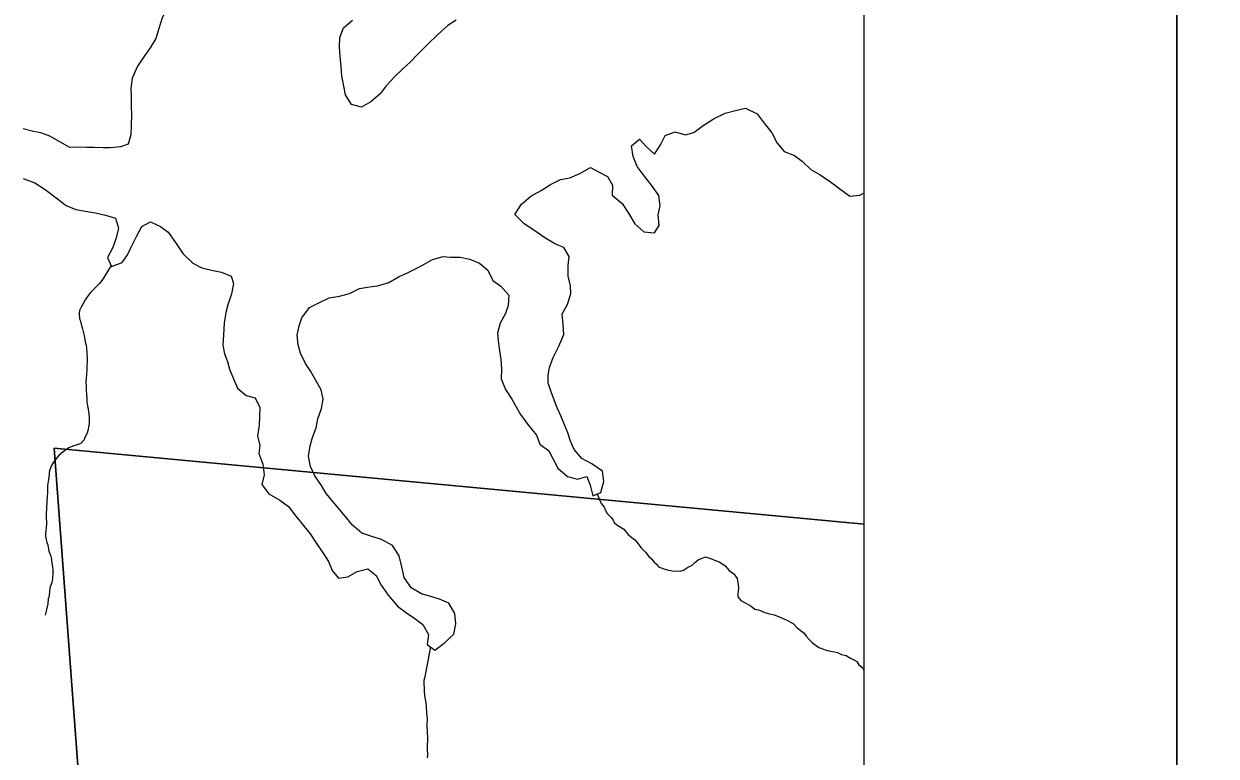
# Model space of a CAD drawing. Extents: x 0 to 39.3, y -3.9 to 22.
# Drawn here: x 7.624 to 9.15, y 16.84 to 17.777 of the extents above; entities that cross this region are included whole.
import ezdxf

# ---------------------------------------------------------------- set-up
doc = ezdxf.new("R2010")
doc.units = 0
for name, color, linetype in [('GM_X_Corporation', 7, 'Continuous'), ('GM_X_Major_Lake', 7, 'Continuous'), ('GM_X_Minor_River', 7, 'Continuous'), ('SH_Data', 7, 'Continuous'), ('SH_Text', 7, 'Continuous')]:
    doc.layers.add(name, color=color, linetype=linetype)

msp = doc.modelspace()

# ---------------------------------------------------------------- linework, layer by layer
at = {"layer": 'GM_X_Corporation'}
msp.add_lwpolyline([(7.6047, 16.7657), (7.6579, 16.7347), (7.7024, 16.7078), (7.6633, 17.2343), (8.7, 17.1372), (8.7, 20.7)], dxfattribs=at)
msp.add_lwpolyline([(7.894, 13.9), (8.7, 13.9), (8.7, 17.1372), (7.6633, 17.2343), (7.7024, 16.7078), (7.7245, 16.3862), (7.7384, 16.1852), (7.7467, 16.0631), (7.8368, 14.7531), (7.8533, 14.4986), (7.8685, 14.2638)], close=True, dxfattribs=at)
at = {"layer": 'GM_X_Major_Lake'}
for points in [[(8.001, 17.9128), (7.9902, 17.9204), (7.9771, 17.9301), (7.9636, 17.9406), (7.9512, 17.9484), (7.9383, 17.949), (7.9249, 17.9431), (7.9145, 17.9349), (7.9026, 17.9256), (7.8926, 17.9182), (7.8829, 17.9088), (7.8728, 17.8965), (7.8635, 17.8818), (7.8587, 17.8712), (7.8528, 17.8572), (7.8473, 17.8459), (7.8372, 17.8328), (7.8252, 17.8197), (7.8163, 17.808), (7.8082, 17.7975), (7.8015, 17.7851), (7.7971, 17.7715), (7.7931, 17.7586)], [(8.1775, 17.7819), (8.1672, 17.7752), (8.1537, 17.7633), (8.1413, 17.7513), (8.1282, 17.7379), (8.1189, 17.7281), (8.1093, 17.7195), (8.0993, 17.7098), (8.0881, 17.6978), (8.0803, 17.6877), (8.0684, 17.6776), (8.0565, 17.6706), (8.0436, 17.6742), (8.0362, 17.6865), (8.0337, 17.6976), (8.0313, 17.7106), (8.0303, 17.7228), (8.029, 17.7357), (8.0285, 17.7475), (8.0287, 17.7597), (8.0334, 17.7721), (8.045, 17.7818)], [(7.7931, 17.7586), (7.7861, 17.7466), (7.7787, 17.7364), (7.7697, 17.7229), (7.763, 17.7078), (7.7613, 17.6945), (7.7615, 17.685), (7.7617, 17.6725), (7.7619, 17.6603), (7.7617, 17.647), (7.7611, 17.6352), (7.7579, 17.6231), (7.7479, 17.6198), (7.7354, 17.6185), (7.7259, 17.6187), (7.7145, 17.6192), (7.705, 17.619), (7.6955, 17.6196), (7.6833, 17.619), (7.6705, 17.6261), (7.6574, 17.6335), (7.646, 17.6379), (7.6366, 17.6396), (7.6233, 17.6428)], [(8.2075, 17.4712), (8.2183, 17.4619), (8.2246, 17.4488), (8.2347, 17.4414), (8.2452, 17.4302), (8.2442, 17.417), (8.2406, 17.4067), (8.234, 17.3943), (8.2307, 17.3814), (8.2313, 17.3719), (8.2327, 17.362), (8.2347, 17.3475), (8.2357, 17.3353), (8.2351, 17.3228), (8.2406, 17.3094), (8.2487, 17.2971), (8.2543, 17.2871), (8.2602, 17.2772), (8.2695, 17.2644), (8.2803, 17.251), (8.2846, 17.2395), (8.2963, 17.2309), (8.3014, 17.221), (8.3077, 17.2087), (8.3201, 17.1978), (8.3329, 17.1946), (8.3451, 17.1982), (8.3491, 17.1871), (8.3527, 17.1733), (8.363, 17.1777), (8.3667, 17.1914), (8.365, 17.2047), (8.3515, 17.2144), (8.3383, 17.2211), (8.3286, 17.2327), (8.3238, 17.243), (8.3206, 17.2537), (8.3169, 17.2633), (8.3118, 17.2755), (8.307, 17.2859), (8.2998, 17.305), (8.2954, 17.3176), (8.2952, 17.3275), (8.2972, 17.3374), (8.302, 17.3502), (8.3091, 17.3649), (8.3154, 17.3796), (8.3145, 17.3926), (8.3132, 17.4063), (8.3202, 17.418), (8.3246, 17.4323), (8.324, 17.4419), (8.3208, 17.4545), (8.321, 17.4681), (8.3223, 17.4795), (8.3153, 17.4911), (8.3047, 17.4954), (8.2912, 17.5032), (8.2784, 17.5122), (8.2649, 17.5215), (8.2529, 17.5331), (8.2611, 17.5463), (8.2731, 17.5568), (8.2865, 17.5638), (8.2984, 17.5716), (8.311, 17.5782), (8.3232, 17.5803), (8.3358, 17.5858), (8.3496, 17.5935), (8.3605, 17.5873), (8.3715, 17.5817), (8.3778, 17.571), (8.3775, 17.5581), (8.3903, 17.5472), (8.3981, 17.5349), (8.4062, 17.5215), (8.4178, 17.511), (8.4315, 17.5097), (8.4373, 17.5194), (8.4364, 17.5328), (8.4389, 17.5445), (8.4372, 17.5575), (8.4275, 17.5706), (8.4182, 17.5829), (8.4093, 17.5948), (8.4042, 17.6074), (8.4021, 17.6212), (8.4121, 17.6297), (8.4207, 17.6201), (8.4316, 17.6104), (8.439, 17.6225), (8.4453, 17.6345), (8.4579, 17.6389), (8.4711, 17.6352), (8.4818, 17.6381), (8.4937, 17.647), (8.5079, 17.6563), (8.5221, 17.6629), (8.5351, 17.6665), (8.548, 17.6693), (8.5631, 17.6622)], [(8.5631, 17.6622), (8.572, 17.6503), (8.5817, 17.6376), (8.5887, 17.6245), (8.5973, 17.6141), (8.6105, 17.6086), (8.621, 17.6012), (8.6318, 17.5907), (8.6435, 17.5841), (8.6567, 17.5751), (8.6687, 17.5662), (8.6814, 17.5568), (8.6944, 17.5578), (8.7, 17.5609)], [(7.6234, 17.5793), (7.6382, 17.5738), (7.6517, 17.5652), (7.6656, 17.5547), (7.6783, 17.545), (7.6908, 17.5398), (7.7033, 17.5377), (7.7162, 17.5356), (7.729, 17.5323), (7.7415, 17.5287), (7.7455, 17.5157), (7.7426, 17.5032), (7.7383, 17.4911), (7.7312, 17.4783), (7.7367, 17.4668), (7.7501, 17.4719), (7.7571, 17.4817), (7.7618, 17.4915), (7.7685, 17.5051), (7.7755, 17.5179), (7.7863, 17.5238), (7.7991, 17.5179), (7.8089, 17.5108), (7.8185, 17.4974), (7.8278, 17.4835), (7.8405, 17.4712), (7.8522, 17.4649), (7.8643, 17.462), (7.8772, 17.4595), (7.8896, 17.4544), (7.8925, 17.4448), (7.89, 17.4316), (7.8856, 17.4176), (7.8828, 17.4077), (7.8807, 17.3941)], [(7.8807, 17.3941), (7.8797, 17.3793), (7.8791, 17.366), (7.8812, 17.3549), (7.8848, 17.345), (7.8877, 17.3354), (7.8928, 17.3228), (7.8979, 17.3109), (7.9088, 17.3016), (7.9202, 17.2988), (7.9264, 17.2865), (7.9258, 17.2743), (7.9257, 17.2637), (7.9232, 17.25), (7.9264, 17.2378), (7.9251, 17.2276), (7.9302, 17.2138), (7.9319, 17.2001), (7.929, 17.1876), (7.9379, 17.1757), (7.9518, 17.1678), (7.9631, 17.1596), (7.9724, 17.1473), (7.9802, 17.1377), (7.9907, 17.1246), (7.9999, 17.1111), (8.0074, 17.1), (8.0144, 17.0892), (8.0188, 17.0777), (8.027, 17.0677), (8.0388, 17.0698), (8.051, 17.0764), (8.0648, 17.08), (8.0753, 17.0715), (8.0815, 17.0588), (8.0908, 17.0461), (8.1024, 17.0319), (8.114, 17.0237), (8.1249, 17.0163), (8.135, 17.0085), (8.1424, 16.9958), (8.1407, 16.983), (8.1505, 16.9759), (8.1624, 16.9849), (8.1747, 16.9961), (8.1772, 17.0093), (8.1759, 17.0227), (8.1681, 17.0357), (8.1565, 17.0409), (8.1466, 17.0441), (8.1334, 17.0477), (8.1202, 17.0555), (8.1109, 17.0686), (8.1081, 17.0823), (8.1045, 17.0965), (8.096, 17.1095), (8.0821, 17.1174), (8.0696, 17.121), (8.0568, 17.1254), (8.0448, 17.1355), (8.0336, 17.1497), (8.0224, 17.1628), (8.0112, 17.1763), (8.0053, 17.1863), (7.9968, 17.199), (7.9913, 17.2109), (7.9885, 17.2242), (7.9906, 17.2371), (7.9938, 17.2477), (7.9985, 17.2602), (8.0006, 17.2716), (8.0054, 17.2848), (8.0075, 17.2969), (8.0047, 17.3091), (7.9976, 17.3218), (7.9917, 17.3322), (7.9847, 17.3425), (7.9784, 17.356), (7.9756, 17.3663), (7.9742, 17.3788), (7.9767, 17.391), (7.9803, 17.4012), (7.99, 17.4143), (8.0027, 17.4206), (8.0149, 17.4265), (8.0282, 17.4289), (8.0412, 17.4321), (8.0539, 17.4387), (8.0668, 17.4408), (8.0771, 17.4418), (8.0916, 17.4461), (8.1046, 17.4539), (8.1146, 17.4583), (8.1241, 17.463), (8.1356, 17.4689), (8.1475, 17.4756), (8.1609, 17.4795), (8.1704, 17.4786), (8.1829, 17.4788), (8.195, 17.4759), (8.2075, 17.4712)]]:
    msp.add_lwpolyline(points, dxfattribs=at)
at = {"layer": 'GM_X_Minor_River'}
for points in [[(7.7362, 17.468), (7.7268, 17.4527), (7.7241, 17.449), (7.721, 17.4449), (7.7175, 17.4411), (7.7125, 17.4363), (7.7098, 17.4333), (7.7059, 17.4284), (7.7028, 17.4239), (7.7, 17.4186), (7.6977, 17.4145), (7.6957, 17.4103), (7.6949, 17.4065), (7.6955, 17.4), (7.697, 17.3966), (7.6977, 17.3928), (7.6995, 17.387), (7.7005, 17.3817), (7.7016, 17.3783), (7.703, 17.3702), (7.7041, 17.366), (7.7044, 17.3626), (7.705, 17.3554), (7.7053, 17.3504), (7.7051, 17.3348), (7.7046, 17.3291), (7.7041, 17.3231), (7.7037, 17.3193), (7.7039, 17.3124), (7.7042, 17.3075), (7.7045, 17.3044), (7.7048, 17.2968), (7.7051, 17.293), (7.7061, 17.2865), (7.7072, 17.2815), (7.7078, 17.2739), (7.7081, 17.2652), (7.7072, 17.2614), (7.7068, 17.258), (7.7052, 17.2534), (7.7024, 17.2478), (7.7016, 17.2447), (7.6974, 17.2402), (7.6913, 17.2381), (7.6871, 17.237), (7.6817, 17.2348), (7.6748, 17.2296), (7.669, 17.2248), (7.6667, 17.2218), (7.6624, 17.2165), (7.6596, 17.212), (7.6581, 17.2078), (7.6568, 17.2037), (7.6568, 17.2006), (7.6559, 17.1942), (7.6547, 17.1866), (7.6545, 17.1771), (7.654, 17.1721), (7.6536, 17.1664), (7.6534, 17.1562), (7.6529, 17.1505), (7.6528, 17.1452), (7.6535, 17.1406), (7.6534, 17.1375), (7.653, 17.1322), (7.6525, 17.1288), (7.6521, 17.125), (7.652, 17.1216), (7.6527, 17.1174), (7.6538, 17.1136), (7.6549, 17.1105), (7.6563, 17.1025), (7.6585, 17.0975), (7.6592, 17.0941), (7.6602, 17.088), (7.6609, 17.0819), (7.6616, 17.0784), (7.6615, 17.0743), (7.661, 17.0674)], [(8.358, 17.1756), (8.3633, 17.1635), (8.367, 17.1589), (8.3692, 17.1535), (8.3711, 17.1505), (8.3759, 17.1454), (8.3785, 17.1423), (8.38, 17.1393), (8.3834, 17.1362), (8.3924, 17.1307), (8.398, 17.1237), (8.401, 17.1214), (8.4062, 17.1171), (8.4089, 17.114), (8.4144, 17.1067), (8.42, 17.1013)], [(8.42, 17.1013), (8.4241, 17.0955), (8.4275, 17.0928), (8.4309, 17.0882), (8.4339, 17.0858), (8.4368, 17.0824), (8.4433, 17.08), (8.4478, 17.0784), (8.4542, 17.0771), (8.4645, 17.0769), (8.4687, 17.078), (8.4737, 17.0817), (8.4798, 17.0847), (8.4829, 17.0873), (8.4872, 17.0914), (8.4925, 17.0936), (8.4967, 17.095), (8.5043, 17.0926), (8.5085, 17.091), (8.5141, 17.0886), (8.5217, 17.0843), (8.5269, 17.0777), (8.5329, 17.0735), (8.5373, 17.0673), (8.5387, 17.0593), (8.539, 17.0547), (8.5381, 17.0479), (8.5381, 17.0441), (8.5422, 17.0391), (8.5512, 17.034), (8.5554, 17.032), (8.5599, 17.0281), (8.5659, 17.0268), (8.5727, 17.0241), (8.5788, 17.0224), (8.5845, 17.0208), (8.5901, 17.0188), (8.5999, 17.0145), (8.609, 17.0097), (8.6142, 17.0043), (8.6195, 17), (8.6232, 16.9977), (8.6258, 16.9935), (8.6295, 16.9892), (8.6337, 16.985), (8.6419, 16.9791), (8.6457, 16.9779), (8.6499, 16.9763), (8.6548, 16.9747), (8.662, 16.9734), (8.6658, 16.9726), (8.671, 16.9702), (8.6767, 16.969), (8.6824, 16.9655), (8.6873, 16.9631), (8.6903, 16.9611), (8.6932, 16.9569), (8.6981, 16.953), (8.6996, 16.9499), (8.7, 16.9496)], [(7.661, 17.0674), (7.6602, 17.0625), (7.6582, 17.0568), (7.6573, 17.0523), (7.6565, 17.045), (7.6556, 17.0416), (7.6551, 17.0352), (7.6535, 17.0276), (7.6523, 17.0238), (7.6515, 17.0204)], [(8.1449, 16.9799), (8.1384, 16.9465), (8.1371, 16.94), (8.1363, 16.937), (8.1363, 16.9328), (8.1365, 16.9271), (8.1368, 16.9225), (8.1375, 16.9149), (8.1389, 16.9088), (8.1392, 16.9038), (8.1398, 16.8951), (8.1401, 16.892), (8.1404, 16.8871), (8.1403, 16.881), (8.1405, 16.8696), (8.1408, 16.865), (8.1406, 16.8498), (8.1408, 16.841), (8.1407, 16.838)]]:
    msp.add_lwpolyline(points, dxfattribs=at)
at = {"layer": 'SH_Data'}
msp.add_lwpolyline([(1.9, 21.1), (9.1, 21.1), (9.1, 13.9), (1.9, 13.9)], close=True, dxfattribs=at)
at = {"layer": 'SH_Text'}
msp.add_lwpolyline([(9.1, 21.1), (11.7047, 21.1), (11.7047, 13.9), (9.1, 13.9)], close=True, dxfattribs=at)

doc.saveas('drawing.dxf')
